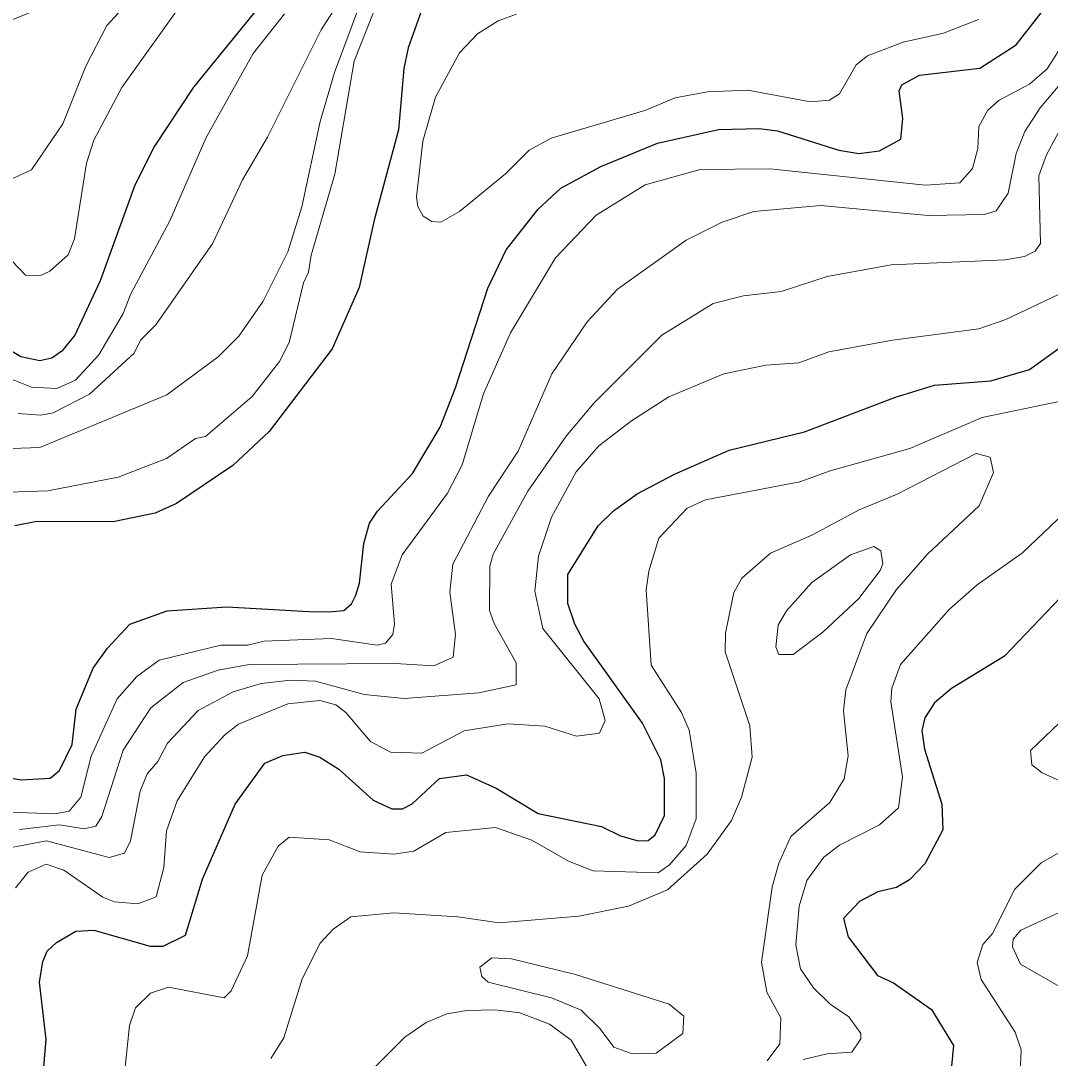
# Model space of a CAD drawing. Extents: x 673.3 to 698.5, y 6984.3 to 7012.3.
# Drawn here: x 685.921 to 686.925, y 7001.299 to 7002.309 of the extents above; entities that cross this region are included whole.
import ezdxf

# ---------------------------------------------------------------- set-up
doc = ezdxf.new("R2010")
doc.units = 0
doc.header["$LTSCALE"] = 0.032
doc.layers.add('1', color=7, linetype='Continuous', lineweight=25)
doc.layers.add('2', color=7, linetype='Continuous', lineweight=13)

msp = doc.modelspace()

# ---------------------------------------------------------------- linework, layer by layer
at = {"layer": '1'}
for points in [[(685.8654, 7001.5789), (685.9223, 7001.5701), (685.95, 7001.5717), (685.9592, 7001.5791), (685.9715, 7001.6043), (685.9755, 7001.6389), (685.992, 7001.6786), (686.006, 7001.6982), (686.0278, 7001.7215), (686.0643, 7001.7345), (686.1222, 7001.7386), (686.2021, 7001.7338), (686.2217, 7001.7335), (686.2363, 7001.7348), (686.2437, 7001.7414), (686.2481, 7001.7497), (686.2516, 7001.7615), (686.2557, 7001.8002), (686.2615, 7001.82), (686.269, 7001.8316), (686.3031, 7001.8684), (686.3301, 7001.9136), (686.3452, 7001.9517), (686.3768, 7002.049), (686.3945, 7002.0864), (686.4257, 7002.126), (686.4477, 7002.1464), (686.4869, 7002.1673), (686.5419, 7002.1901), (686.6015, 7002.2036), (686.6412, 7002.2044), (686.659, 7002.2022), (686.7188, 7002.1833), (686.7383, 7002.1801), (686.7585, 7002.1826), (686.7793, 7002.1942), (686.781, 7002.2142), (686.7777, 7002.2412), (686.7803, 7002.2469), (686.7974, 7002.2565), (686.8562, 7002.2632), (686.8917, 7002.2859), (686.9335, 7002.3399)], [(686.1541, 7002.3236), (686.0897, 7002.2446), (686.0517, 7002.1872), (686.0328, 7002.1493), (685.999, 7002.0559), (685.9743, 7002.0032), (685.9614, 7001.9875), (685.9519, 7001.9806), (685.9401, 7001.9782), (685.9217, 7001.9819), (685.9061, 7001.9913)], [(686.3136, 7002.324), (686.2989, 7002.283), (686.2948, 7002.2628), (686.2896, 7002.203), (686.2659, 7002.1152), (686.2512, 7002.0495), (686.2249, 7001.9897), (686.1635, 7001.9094), (686.1283, 7001.876), (686.0732, 7001.8392), (686.0526, 7001.8298), (686.0114, 7001.8214), (685.937, 7001.8217), (685.9156, 7001.8173)], [(686.177, 7001.5937), (686.1983, 7001.597), (686.2128, 7001.5919), (686.2316, 7001.5805), (686.2649, 7001.5503), (686.283, 7001.5418), (686.2936, 7001.5416), (686.3028, 7001.5466), (686.3296, 7001.5714), (686.3559, 7001.5749), (686.3849, 7001.562), (686.4258, 7001.5372), (686.4875, 7001.5245), (686.506, 7001.5154), (686.5233, 7001.5106), (686.533, 7001.5109), (686.5399, 7001.5163), (686.5489, 7001.5353), (686.5489, 7001.5711), (686.5454, 7001.5893), (686.5273, 7001.6253), (686.4703, 7001.7051), (686.4613, 7001.7216), (686.4545, 7001.7418), (686.4547, 7001.7701), (686.4843, 7001.8174), (686.499, 7001.832), (686.5223, 7001.8487), (686.5585, 7001.8676), (686.6119, 7001.891), (686.6852, 7001.9089), (686.7739, 7001.9428), (686.8119, 7001.9544), (686.867, 7001.9585), (686.9045, 7001.9698), (686.9509, 7002.003)], [(686.9485, 7001.7619), (686.8801, 7001.6903), (686.8285, 7001.659), (686.812, 7001.6449), (686.8026, 7001.6304), (686.7998, 7001.6179), (686.8022, 7001.5998), (686.8192, 7001.5461), (686.82, 7001.5214), (686.8025, 7001.4881), (686.7877, 7001.4725), (686.7748, 7001.4651), (686.7568, 7001.461), (686.7389, 7001.4513), (686.7233, 7001.435), (686.7277, 7001.4171), (686.7565, 7001.3795), (686.772, 7001.3721), (686.8091, 7001.3464), (686.8305, 7001.3112), (686.8282, 7001.2877)], [(685.9439, 7001.2905), (685.9462, 7001.317), (685.9398, 7001.373), (685.943, 7001.393), (685.9471, 7001.403), (685.9563, 7001.4114), (685.9751, 7001.4226), (685.9926, 7001.4234), (686.0477, 7001.408), (686.0602, 7001.408), (686.0821, 7001.4187), (686.0985, 7001.4731), (686.1303, 7001.5464), (686.1595, 7001.5861), (686.177, 7001.5937)]]:
    msp.add_lwpolyline(points, dxfattribs=at)
at = {"layer": '2'}
for points in [[(685.9122, 7002.3101), (685.9555, 7002.3275), (686.007, 7002.3563), (686.0787, 7002.4124), (686.1544, 7002.4825), (686.2134, 7002.5261), (686.2584, 7002.554), (686.2803, 7002.5641), (686.2993, 7002.566), (686.3069, 7002.5618), (686.3085, 7002.5514), (686.2942, 7002.536), (686.2125, 7002.478), (686.1542, 7002.4255), (686.05, 7002.3536), (686.0053, 7002.3049), (685.9848, 7002.2653), (685.9624, 7002.2091), (685.9319, 7002.1641), (685.9067, 7002.1524)], [(686.5171, 7002.5405), (686.506, 7002.528), (686.4702, 7002.4461), (686.4452, 7002.4201), (686.4166, 7002.4133), (686.3406, 7002.4127), (686.3109, 7002.3989), (686.2691, 7002.358), (686.2536, 7002.3293), (686.2273, 7002.2589), (686.2134, 7002.2112), (686.1955, 7002.1282), (686.1816, 7002.0842), (686.1576, 7002.0361), (686.1339, 7002.002), (686.1137, 7001.982), (686.0637, 7001.9451), (685.9399, 7001.8937), (685.9125, 7001.8926)], [(685.9188, 7001.9267), (685.9408, 7001.9252), (685.9529, 7001.9274), (685.9884, 7001.9456), (686.032, 7001.9856), (686.0381, 7001.9981), (686.0531, 7002.0131), (686.1086, 7002.0927), (686.1377, 7002.1543), (686.1619, 7002.196), (686.2141, 7002.3005), (686.256, 7002.366)], [(686.0826, 7002.3325), (686.02, 7002.2445), (685.9926, 7002.193), (685.9854, 7002.1706), (685.9739, 7002.0968), (685.9678, 7002.0813), (685.9497, 7002.0656), (685.9406, 7002.0611), (685.9261, 7002.0616), (685.8864, 7002.1027)], [(686.2655, 7002.3184), (686.2465, 7002.27), (686.2274, 7002.1598), (686.2044, 7002.0809), (686.2019, 7002.0644), (686.1969, 7002.0541), (686.1832, 7001.996), (686.1735, 7001.9775), (686.1469, 7001.9433), (686.1015, 7001.9043), (686.0917, 7001.9025), (686.0634, 7001.883), (686.0165, 7001.8647), (685.9477, 7001.8516), (685.8907, 7001.8496)], [(685.9123, 7001.9602), (685.9319, 7001.9525), (685.9565, 7001.9511), (685.9747, 7001.9593), (685.9977, 7001.984), (686.0214, 7002.0242), (686.0286, 7002.0435), (686.0666, 7002.1146), (686.1022, 7002.1957), (686.1481, 7002.2774), (686.1786, 7002.3163)], [(686.8549, 7002.3107), (686.8208, 7002.2974), (686.7813, 7002.2884), (686.7468, 7002.2752), (686.7355, 7002.2663), (686.7193, 7002.2382), (686.7095, 7002.2321), (686.6911, 7002.2305), (686.6302, 7002.2418), (686.5908, 7002.2403), (686.5593, 7002.2342), (686.5296, 7002.2219), (686.4384, 7002.195), (686.4169, 7002.1833), (686.3939, 7002.1602), (686.3491, 7002.1236), (686.331, 7002.1133), (686.3221, 7002.114), (686.3137, 7002.119), (686.3085, 7002.1284), (686.3071, 7002.1379), (686.3132, 7002.192), (686.3256, 7002.2351), (686.349, 7002.2783), (686.3667, 7002.2966), (686.3866, 7002.3093), (686.4047, 7002.3159)], [(685.9204, 7001.5216), (685.9593, 7001.5262), (685.9833, 7001.5222), (685.9947, 7001.5247), (686.0005, 7001.5344), (686.0213, 7001.5988), (686.0481, 7001.6401), (686.0797, 7001.6647), (686.1139, 7001.6769), (686.1441, 7001.6823), (686.2864, 7001.6833), (686.324, 7001.6809), (686.3428, 7001.6893), (686.3452, 7001.7116), (686.3395, 7001.7527), (686.3425, 7001.7801), (686.3772, 7001.8464), (686.4063, 7001.8902), (686.4391, 7001.9653), (686.4736, 7002.0161), (686.5032, 7002.048), (686.5698, 7002.0956), (686.6049, 7002.1131), (686.636, 7002.1237), (686.7009, 7002.1295), (686.8058, 7002.1198), (686.8608, 7002.1206), (686.8721, 7002.1242), (686.8837, 7002.1413), (686.8917, 7002.18), (686.9, 7002.2015), (686.915, 7002.2246), (686.977, 7002.2979)], [(685.8477, 7001.5407), (685.9546, 7001.5367), (685.9685, 7001.5394), (685.9801, 7001.5532), (685.99, 7001.593), (686.0154, 7001.6488), (686.0346, 7001.6707), (686.0562, 7001.6864), (686.1164, 7001.7011), (686.1425, 7001.7012), (686.1588, 7001.7052), (686.2244, 7001.7077), (686.2688, 7001.7012), (686.277, 7001.7031), (686.284, 7001.7115), (686.2858, 7001.722), (686.2825, 7001.7606), (686.2932, 7001.7891), (686.3373, 7001.8492), (686.3517, 7001.8768), (686.3724, 7001.946), (686.3989, 7002.0054), (686.4427, 7002.0784), (686.4823, 7002.1199), (686.5299, 7002.1497), (686.5836, 7002.1645), (686.6514, 7002.1653), (686.8032, 7002.1491), (686.8368, 7002.1514), (686.8489, 7002.1656), (686.8542, 7002.1849), (686.8551, 7002.2065), (686.8641, 7002.2223), (686.875, 7002.2321), (686.9046, 7002.2475), (686.9219, 7002.2625), (686.934, 7002.2819)], [(686.9399, 7002.214), (686.9212, 7002.1787), (686.9138, 7002.1584), (686.9154, 7002.0925), (686.9101, 7002.0849), (686.8996, 7002.0798), (686.881, 7002.0766), (686.7696, 7002.0716), (686.7074, 7002.0602), (686.6624, 7002.0457), (686.6259, 7002.0415), (686.5963, 7002.034), (686.5462, 7002.003), (686.4802, 7001.9371), (686.4529, 7001.9047), (686.4155, 7001.8513), (686.382, 7001.7899), (686.3787, 7001.778), (686.3784, 7001.7348), (686.3827, 7001.7224), (686.4044, 7001.6839), (686.4042, 7001.6626), (686.368, 7001.6548), (686.295, 7001.6491), (686.2562, 7001.6531), (686.2088, 7001.6662), (686.1842, 7001.6669), (686.1558, 7001.6637), (686.1284, 7001.6558), (686.0944, 7001.6376), (686.0644, 7001.6057), (686.0551, 7001.5878), (686.0448, 7001.5757), (686.038, 7001.5588), (686.0284, 7001.5107)], [(686.9525, 7002.0521), (686.8814, 7002.0185), (686.8553, 7002.0092), (686.7709, 7001.9983), (686.709, 7001.9869), (686.6797, 7001.9763), (686.6477, 7001.974)], [(686.6477, 7001.974), (686.6067, 7001.9653), (686.5532, 7001.943), (686.5166, 7001.9198), (686.4849, 7001.8953), (686.4627, 7001.87), (686.4387, 7001.8259), (686.426, 7001.7878), (686.4226, 7001.7537), (686.4303, 7001.7175), (686.4853, 7001.6489), (686.4911, 7001.6279), (686.4854, 7001.6153), (686.4632, 7001.6124), (686.4321, 7001.6222), (686.3963, 7001.6245), (686.3537, 7001.6176), (686.3125, 7001.5959), (686.2819, 7001.5968), (686.2624, 7001.6074), (686.2382, 7001.6355), (686.2286, 7001.6429), (686.213, 7001.6474), (686.1816, 7001.6441), (686.1338, 7001.6242), (686.1203, 7001.6138), (686.1004, 7001.5923), (686.0739, 7001.5494), (686.0635, 7001.5203), (686.061, 7001.4845), (686.0534, 7001.456), (686.0356, 7001.4493), (686.0128, 7001.451), (686.0014, 7001.4557), (685.9633, 7001.482), (685.9461, 7001.4877), (685.9288, 7001.4801), (685.9162, 7001.4649)], [(686.5653, 7001.6357), (686.5359, 7001.6817), (686.5309, 7001.7549), (686.5335, 7001.7732), (686.5432, 7001.8054), (686.5709, 7001.8347), (686.5888, 7001.8428), (686.6808, 7001.8602), (686.7102, 7001.8711), (686.7878, 7001.8927), (686.8586, 7001.9228), (686.9336, 7001.9384)], [(686.649, 7001.2963), (686.6614, 7001.3128), (686.6621, 7001.3381), (686.6486, 7001.363), (686.6434, 7001.3922), (686.6537, 7001.4655), (686.6602, 7001.4887), (686.672, 7001.5146), (686.7099, 7001.5478), (686.7239, 7001.5709), (686.728, 7001.5933), (686.7232, 7001.6373), (686.7256, 7001.6576), (686.746, 7001.7125), (686.7749, 7001.7555), (686.8052, 7001.7897), (686.8555, 7001.8368), (686.8696, 7001.8692), (686.8662, 7001.8843), (686.8527, 7001.8877), (686.7756, 7001.8482), (686.7386, 7001.833), (686.6924, 7001.8083), (686.6523, 7001.7907), (686.6241, 7001.7665), (686.6165, 7001.7523), (686.6084, 7001.7129), (686.6079, 7001.6947), (686.632, 7001.6226), (686.6343, 7001.5921), (686.6238, 7001.5532), (686.6142, 7001.5304), (686.5905, 7001.4977), (686.5518, 7001.4627), (686.5137, 7001.4468), (686.4654, 7001.4371), (686.3877, 7001.4307), (686.3474, 7001.4365), (686.2849, 7001.4405), (686.243, 7001.4365), (686.2258, 7001.4246), (686.2132, 7001.411), (686.1957, 7001.376), (686.1777, 7001.3187), (686.1651, 7001.2986)], [(686.9322, 7001.8239), (686.8979, 7001.7912), (686.8535, 7001.76), (686.8265, 7001.7361), (686.7789, 7001.6823), (686.7704, 7001.6591), (686.7695, 7001.6461), (686.7809, 7001.5728), (686.7769, 7001.5426), (686.7585, 7001.5262), (686.7195, 7001.5064), (686.7041, 7001.4947), (686.6875, 7001.4718), (686.68, 7001.447), (686.6768, 7001.4093), (686.6814, 7001.3858), (686.6939, 7001.3673), (686.7104, 7001.3514), (686.7285, 7001.3391), (686.7402, 7001.323), (686.7401, 7001.3176), (686.7313, 7001.3048), (686.7074, 7001.3029), (686.6841, 7001.2974)], [(686.0229, 7001.2871), (686.0275, 7001.3306), (686.0334, 7001.3477), (686.0479, 7001.3621), (686.0656, 7001.3679), (686.1196, 7001.3576), (686.1266, 7001.3643), (686.1425, 7001.3986), (686.1566, 7001.4771), (686.1724, 7001.5054), (686.1832, 7001.5142), (686.222, 7001.5114), (686.2524, 7001.4998), (686.285, 7001.4976), (686.3046, 7001.5005), (686.3359, 7001.5187), (686.3843, 7001.5236), (686.4197, 7001.5112), (686.4554, 7001.4908), (686.4794, 7001.4814), (686.5426, 7001.4795), (686.5537, 7001.487), (686.5701, 7001.5061), (686.5798, 7001.5321), (686.5798, 7001.5765), (686.5728, 7001.6184), (686.5653, 7001.6357)], [(686.9507, 7001.5614), (686.9169, 7001.5769), (686.9067, 7001.5845), (686.9057, 7001.5984), (686.941, 7001.6322)], [(686.0284, 7001.5107), (686.0226, 7001.4984), (686.0076, 7001.4943), (685.9464, 7001.5105), (685.9126, 7001.5039), (685.8889, 7001.4874), (685.8767, 7001.4729), (685.8729, 7001.4566), (685.8601, 7001.4266), (685.8413, 7001.3585), (685.8292, 7001.3463), (685.8171, 7001.3446), (685.7751, 7001.3629), (685.7412, 7001.3739), (685.6927, 7001.3786), (685.6765, 7001.375), (685.6451, 7001.3612), (685.6335, 7001.3533), (685.5991, 7001.3169), (685.5824, 7001.2767)], [(686.8949, 7001.2696), (686.8966, 7001.307), (686.8905, 7001.3243), (686.8576, 7001.3754), (686.8536, 7001.3921), (686.8591, 7001.4094), (686.8685, 7001.4203), (686.8903, 7001.4636), (686.9159, 7001.4892), (686.9492, 7001.5078)], [(686.9558, 7001.356), (686.8958, 7001.3903), (686.888, 7001.4074), (686.8885, 7001.4147), (686.8961, 7001.4236), (686.9653, 7001.4553)], [(686.4735, 7001.2897), (686.4578, 7001.3165), (686.4367, 7001.3321), (686.4077, 7001.3429), (686.3841, 7001.346), (686.3562, 7001.3453), (686.3366, 7001.342), (686.3166, 7001.3337), (686.2958, 7001.3193), (686.2646, 7001.2882)]]:
    msp.add_lwpolyline(points, dxfattribs=at)
for points in [[(686.6678, 7001.7347), (686.6923, 7001.7623), (686.7302, 7001.789), (686.753, 7001.7971), (686.7597, 7001.793), (686.7615, 7001.7804), (686.7591, 7001.7738), (686.7384, 7001.7465), (686.7033, 7001.7138), (686.6742, 7001.6922), (686.6603, 7001.692), (686.6572, 7001.6996), (686.6597, 7001.7206)], [(686.462, 7001.3802), (686.3998, 7001.3957), (686.3805, 7001.3965), (686.369, 7001.3874), (686.3708, 7001.3784), (686.3771, 7001.373), (686.4386, 7001.3575), (686.4677, 7001.3455), (686.4861, 7001.3273), (686.4994, 7001.3096), (686.5174, 7001.3029), (686.5407, 7001.3038), (686.5668, 7001.323), (686.5678, 7001.3396), (686.5533, 7001.3515)]]:
    msp.add_lwpolyline(points, close=True, dxfattribs=at)

doc.saveas('drawing.dxf')
